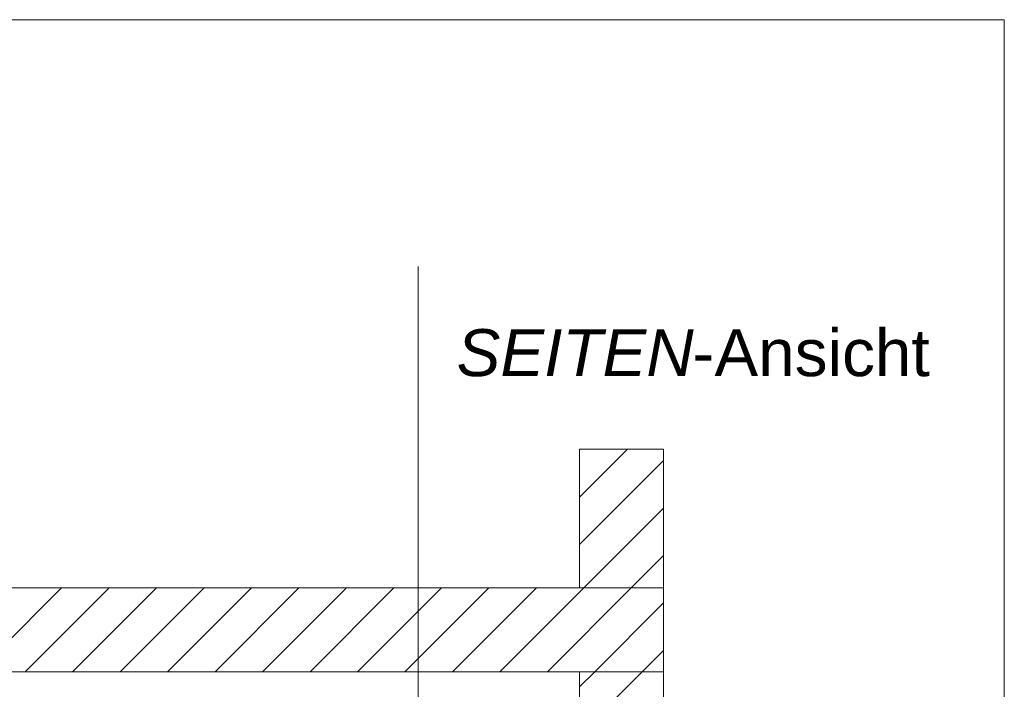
# Model space of a CAD drawing. Extents: x -620 to 300, y 62 to 1162.
# Tile 306 of 307: x 226 to 256, y 1035 to 1055. Entities that reach past the tile are written whole.
import ezdxf
from ezdxf.lldxf.tags import DXFTag

# ---------------------------------------------------------------- set-up
doc = ezdxf.new("R2010")
doc.units = 0
doc.layers.get('0').update_dxf_attribs({"lineweight": 13})
doc.layers.add('E_Detail_Beschriftung', color=7, linetype='Continuous', lineweight=13, true_color=0x009900)
doc.layers.add('E_Detail_Wandschraffur', color=7, linetype='Continuous', lineweight=5, true_color=0xc0c0c0)
doc.layers.add('E_Detail_Linie_Text_Bem', color=7, linetype='Continuous', lineweight=13)
doc.styles.get("Standard").update_dxf_attribs({"font": 'ARIALN.TTF'})
tags = doc.linetypes.add('fein_strichliert', pattern=[4, 1, -2, 1]).pattern_tags.tags
tags[8:9] = [DXFTag(74, 4), DXFTag(75, 0), DXFTag(340, '0'), DXFTag(46, 0.0), DXFTag(50, 0.0), DXFTag(44, 0.0), DXFTag(45, 0.0)]
tags[6:7] = [DXFTag(74, 4), DXFTag(75, 0), DXFTag(340, '0'), DXFTag(46, 0.0), DXFTag(50, 0.0), DXFTag(44, 0.0), DXFTag(45, 0.0)]
tags[4:5] = [DXFTag(74, 4), DXFTag(75, 0), DXFTag(340, '0'), DXFTag(46, 0.0), DXFTag(50, 0.0), DXFTag(44, 0.0), DXFTag(45, 0.0)]
tags = doc.linetypes.add('fein_strichliert-A06G955H8I', pattern=[4, 1, -2, 1]).pattern_tags.tags
tags[8:9] = [DXFTag(74, 4), DXFTag(75, 0), DXFTag(340, '0'), DXFTag(46, 0.0), DXFTag(50, 0.0), DXFTag(44, 0.0), DXFTag(45, 0.0)]
tags[6:7] = [DXFTag(74, 4), DXFTag(75, 0), DXFTag(340, '0'), DXFTag(46, 0.0), DXFTag(50, 0.0), DXFTag(44, 0.0), DXFTag(45, 0.0)]
tags[4:5] = [DXFTag(74, 4), DXFTag(75, 0), DXFTag(340, '0'), DXFTag(46, 0.0), DXFTag(50, 0.0), DXFTag(44, 0.0), DXFTag(45, 0.0)]

# ---------------------------------------------------------------- blocks, each defined once
blk = doc.blocks.new('Referenz-A06G955I8I')
at = {"layer": 'E_Detail_Linie_Text_Bem', "linetype": 'fein_strichliert-A06G955H8I', "ltscale": 0.65}
for p, q in [((255.654, 1055.42), (192.885, 1055.42)), ((255.654, 994.103), (255.654, 1055.42)), ((238.192, 995.184), (238.192, 1048.064))]:
    blk.add_line(p, q, dxfattribs=at)
at = {"layer": 'E_Detail_Linie_Text_Bem', "linetype": 'Continuous', "ltscale": 0.13}
for p, q in [((243.001, 1042.627), (245.501, 1042.627)), ((243.001, 1038.492), (243.001, 1042.627)), ((245.501, 1042.627), (245.501, 1038.492)), ((245.501, 1038.492), (194.174, 1038.492)), ((245.501, 1038.492), (243.001, 1038.492)), ((245.501, 1035.992), (245.501, 1038.492)), ((194.174, 1035.992), (243.001, 1035.992)), ((204.566, 1035.992), (245.501, 1035.992)), ((243.001, 1035.992), (245.501, 1035.992)), ((243.001, 1024.192), (243.001, 1035.992)), ((245.501, 1035.992), (245.501, 995.992))]:
    blk.add_line(p, q, dxfattribs=at)
at = {"layer": 'E_Detail_Wandschraffur', "linetype": 'ByBlock', "ltscale": 0.13}
for p, q in [((243.001, 1041.196), (244.432, 1042.627)), ((243.126, 1038.492), (245.501, 1040.867)), ((226.484, 1035.992), (228.984, 1038.492)), ((229.313, 1035.992), (231.813, 1038.492)), ((232.141, 1035.992), (234.641, 1038.492)), ((234.969, 1035.992), (237.469, 1038.492)), ((237.798, 1035.992), (240.298, 1038.492)), ((240.626, 1035.992), (243.126, 1038.492)), ((243.455, 1035.992), (245.501, 1038.039)), ((243.001, 1035.539), (243.455, 1035.992))]:
    blk.add_line(p, q, dxfattribs=at)
at = {"layer": 'E_Detail_Wandschraffur', "linetype": 'fein_strichliert', "ltscale": 0.13}
for p, q in [((243.001, 1042.61), (243.018, 1042.627)), ((243.001, 1039.782), (245.501, 1042.282)), ((244.54, 1038.492), (245.501, 1039.453)), ((225.07, 1035.992), (227.57, 1038.492)), ((227.898, 1035.992), (230.398, 1038.492)), ((230.727, 1035.992), (233.227, 1038.492)), ((233.555, 1035.992), (236.055, 1038.492)), ((236.384, 1035.992), (238.884, 1038.492)), ((239.212, 1035.992), (241.712, 1038.492)), ((242.04, 1035.992), (244.54, 1038.492)), ((244.869, 1035.992), (245.501, 1036.625)), ((243.973, 1035.096), (244.869, 1035.992))]:
    blk.add_line(p, q, dxfattribs=at)
at = {"layer": 'E_Detail_Beschriftung', "linetype": 'Continuous', "lineweight": -2, "ltscale": 0.25, "char_height": 1.4, "attachment_point": 1}
for s, insert in [('{\\fArial|b0|i1;SEITEN}', (239.336, 1046.198)), ('{\\fArial;-Ansicht}', (246.366, 1046.198))]:
    blk.add_mtext(s, dxfattribs=dict(at, insert=insert))

msp = doc.modelspace()

# ---------------------------------------------------------------- block references
at = {"color": 8, "lineweight": 25, "ltscale": 0.25, "true_color": 0x808080}
msp.add_blockref('Referenz-A06G955I8I', (0, 0), dxfattribs=at)

doc.saveas('drawing.dxf')
